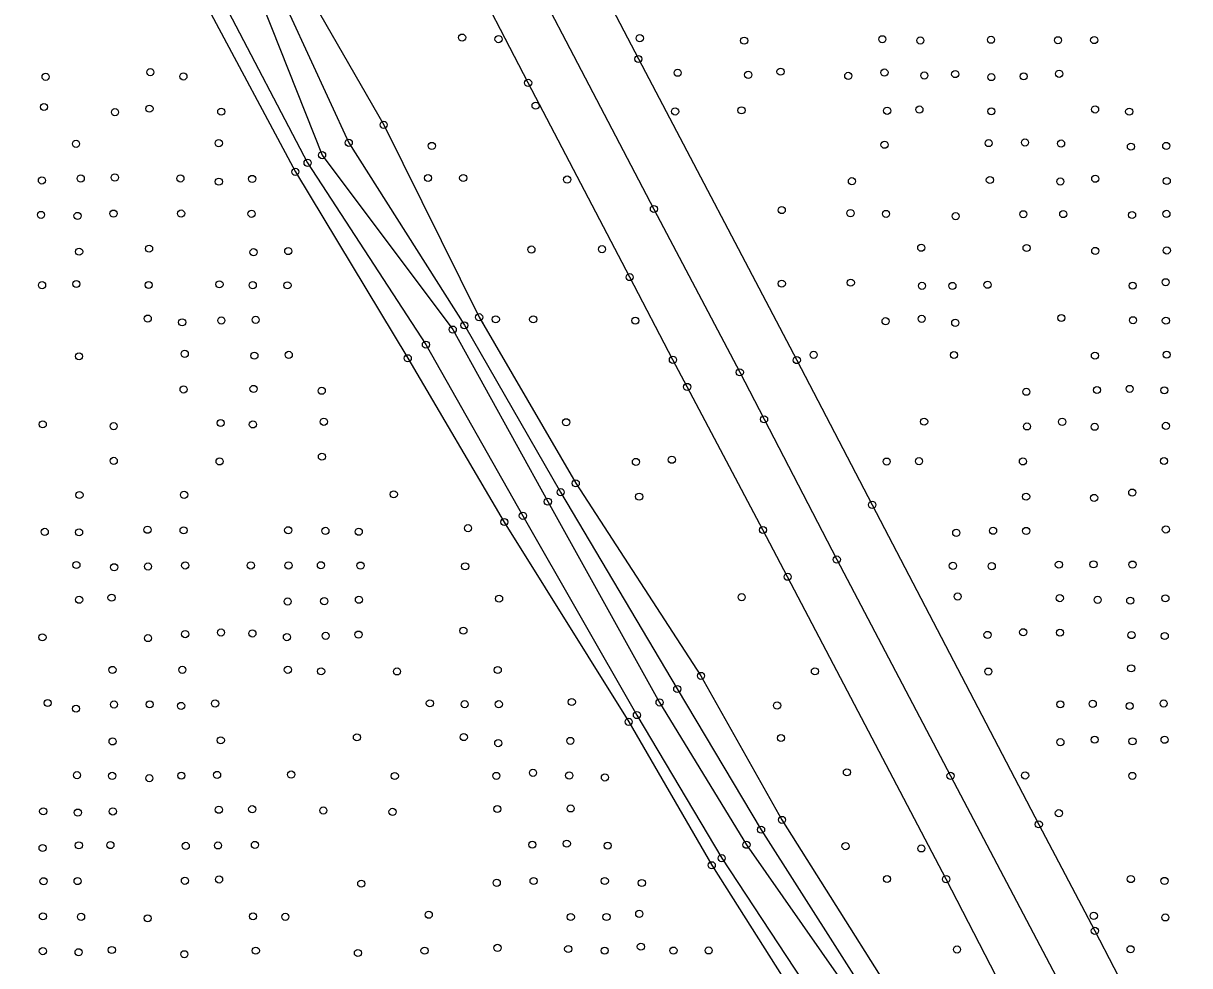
# Model space of a CAD drawing. Extents: x 20503438 to 20508873, y 7964251 to 7984667.
# Drawn here: x 20506052.3 to 20506379.6, y 7970031.1 to 7970295.7 of the extents above; entities that cross this region are included whole.
import ezdxf

# ---------------------------------------------------------------- set-up
doc = ezdxf.new("R2010")
doc.units = 0
for name, color, linetype in [('SurBreakLine', 7, 'Continuous'), ('SurConcreteSlab', 7, 'Continuous'), ('SurDrainageArrowDown', 7, 'Continuous'), ('SurEdgeRoadPaved', 7, 'Continuous'), ('SurEdgeShoulderPaved', 7, 'Continuous'), ('SurSurveyPoints', 7, 'Continuous'), ('SurTopOfWater', 7, 'Continuous')]:
    doc.layers.add(name, color=color, linetype=linetype)

msp = doc.modelspace()

# ---------------------------------------------------------------- linework, layer by layer
at = {"layer": 'SurBreakLine'}
for points in [[(20506002.96, 7970465.21), (20506010.95, 7970464.45), (20506019.15, 7970463.07), (20506027.69, 7970460.54), (20506040.26, 7970453.07), (20506044.1, 7970441.21), (20506055.37, 7970424.69), (20506067.63, 7970400.85), (20506090.73, 7970364.86), (20506121.5, 7970310.22), (20506143.59, 7970262.18), (20506176.03, 7970210.91), (20506203.05, 7970164.06), (20506235.78, 7970108.78), (20506259.31, 7970069.25), (20506303.96, 7969999.09)], [(20506047.52, 7970460.92), (20506053.76, 7970448.87), (20506061.77, 7970427.42), (20506076.61, 7970406.53), (20506097.66, 7970367.83), (20506127.24, 7970312.78), (20506153.39, 7970267.23), (20506180.18, 7970213.19), (20506207.29, 7970166.54), (20506242.44, 7970112.44), (20506265.17, 7970071.99), (20506309.01, 7970002.39)], [(20506044.77, 7970421.97), (20506053.42, 7970390.9), (20506073.94, 7970357.48), (20506104.26, 7970299.75), (20506128.6, 7970254.01), (20506160.14, 7970201.66), (20506187.25, 7970155.66), (20506222.15, 7970099.56), (20506245.46, 7970059.26), (20506289.42, 7969989.86)], [(20506055.68, 7970391.77), (20506077.75, 7970359.75), (20506108.69, 7970301.09), (20506132.04, 7970256.55), (20506165.25, 7970205.48), (20506192.45, 7970157.41), (20506224.46, 7970101.44), (20506248.25, 7970061.27), (20506293.41, 7969992.66), (20506326.25, 7969942.44), (20506365.51, 7969880.7), (20506394.3, 7969832.14), (20506425.75, 7969780.09), (20506430.79, 7969767.57), (20506440.81, 7969740.77), (20506460.31, 7969704.46), (20506476.26, 7969661.89), (20506493.48, 7969607.85), (20506507.96, 7969563.39)]]:
    msp.add_lwpolyline(points, dxfattribs=at)
at = {"layer": 'SurConcreteSlab'}
msp.add_lwpolyline([(20506084.68, 7970521.09), (20506103.82, 7970483.83), (20506107.89, 7970475.92), (20506139.07, 7970415.21), (20506175.62, 7970346.21), (20506229.23, 7970243.57), (20506253.33, 7970197.71), (20506260.15, 7970184.51), (20506280.56, 7970145.13), (20506312.48, 7970084.37), (20506343.03, 7970026.25)], dxfattribs=at)
at = {"layer": 'SurDrainageArrowDown'}
msp.add_lwpolyline([(20506025.08, 7970457.4), (20506035.95, 7970448.96), (20506041.86, 7970439.61), (20506051.09, 7970423.37), (20506062.05, 7970398.08), (20506083.83, 7970361.77), (20506117.02, 7970306.88), (20506136.1, 7970258.71), (20506172.77, 7970209.71), (20506199.46, 7970161.39), (20506230.82, 7970104.99), (20506255.2, 7970065.03), (20506302.09, 7969997.91), (20506332.16, 7969947.08), (20506370.3, 7969883.15), (20506398.2, 7969834.55), (20506432.94, 7969784.54)], dxfattribs=at)
at = {"layer": 'SurEdgeRoadPaved'}
msp.add_lwpolyline([(20506190.61, 7970351.51), (20506224.86, 7970285.72), (20506269.33, 7970201.15), (20506290.49, 7970160.49), (20506337.25, 7970070.75), (20506352.99, 7970040.84), (20506374.32, 7969999.65)], dxfattribs=at)
at = {"layer": 'SurEdgeShoulderPaved'}
msp.add_lwpolyline([(20506325.25, 7970028.14), (20506311.25, 7970055.36), (20506266.76, 7970140.3), (20506259.84, 7970153.43), (20506238.56, 7970193.61), (20506234.56, 7970201.22), (20506222.43, 7970224.46), (20506193.93, 7970279.01), (20506175.88, 7970313.97)], dxfattribs=at)
at = {"layer": 'SurSurveyPoints'}
for centre in [(20506175.41, 7970291.72), (20506185.62, 7970291.29), (20506225.27, 7970291.56), (20506254.56, 7970290.87), (20506293.34, 7970291.25), (20506304.01, 7970290.92), (20506323.84, 7970291.12), (20506342.63, 7970290.97), (20506352.8, 7970291.02), (20506224.86, 7970285.72), (20506058.51, 7970280.71), (20506087.91, 7970282.02), (20506097.19, 7970280.81), (20506235.9, 7970281.85), (20506255.7, 7970281.26), (20506264.77, 7970282.14), (20506283.78, 7970280.97), (20506293.94, 7970281.91), (20506305.13, 7970281.07), (20506313.79, 7970281.48), (20506323.92, 7970280.63), (20506333.01, 7970280.83), (20506342.97, 7970281.55), (20506193.93, 7970279.01), (20506058.05, 7970272.23), (20506077.97, 7970270.78), (20506087.66, 7970271.76), (20506107.8, 7970270.91), (20506196.03, 7970272.6), (20506235.19, 7970270.97), (20506253.81, 7970271.28), (20506294.69, 7970271.16), (20506303.74, 7970271.52), (20506323.93, 7970271.02), (20506353.05, 7970271.54), (20506362.62, 7970270.93), (20506153.39, 7970267.23), (20506067.04, 7970261.88), (20506107.11, 7970262.07), (20506143.59, 7970262.18), (20506166.9, 7970261.3), (20506293.96, 7970261.63), (20506323.19, 7970262.09), (20506333.37, 7970262.26), (20506343.5, 7970261.96), (20506363.1, 7970261.1), (20506373.02, 7970261.29), (20506136.1, 7970258.71), (20506128.6, 7970254.01), (20506132.04, 7970256.55), (20506057.47, 7970251.59), (20506068.37, 7970252.15), (20506077.94, 7970252.43), (20506096.34, 7970252.16), (20506107.13, 7970251.25), (20506116.48, 7970252.03), (20506165.84, 7970252.3), (20506175.71, 7970252.29), (20506204.89, 7970251.86), (20506284.81, 7970251.39), (20506323.52, 7970251.72), (20506343.3, 7970251.29), (20506353.1, 7970252.07), (20506373.16, 7970251.43), (20506229.23, 7970243.57), (20506057.22, 7970241.91), (20506067.47, 7970241.63), (20506077.56, 7970242.29), (20506096.54, 7970242.3), (20506116.3, 7970242.23), (20506265.11, 7970243.28), (20506284.4, 7970242.41), (20506294.37, 7970242.2), (20506313.93, 7970241.56), (20506332.91, 7970242.1), (20506344.12, 7970242.16), (20506363.43, 7970241.89), (20506373.07, 7970242.21), (20506067.91, 7970231.59), (20506087.55, 7970232.45), (20506116.87, 7970231.44), (20506126.61, 7970231.76), (20506194.85, 7970232.2), (20506214.67, 7970232.29), (20506304.26, 7970232.7), (20506333.83, 7970232.63), (20506353.1, 7970231.8), (20506373.17, 7970231.93), (20506222.43, 7970224.46), (20506057.52, 7970222.19), (20506067.12, 7970222.52), (20506087.44, 7970222.24), (20506107.3, 7970222.43), (20506116.64, 7970222.19), (20506126.39, 7970222.15), (20506265.12, 7970222.62), (20506284.49, 7970222.89), (20506304.47, 7970221.99), (20506313.01, 7970221.98), (20506322.87, 7970222.3), (20506363.61, 7970222.06), (20506372.87, 7970223.01), (20506087.18, 7970212.8), (20506096.83, 7970211.76), (20506107.84, 7970212.26), (20506117.45, 7970212.46), (20506176.03, 7970210.91), (20506180.18, 7970213.19), (20506184.85, 7970212.6), (20506195.35, 7970212.58), (20506224.01, 7970212.22), (20506294.25, 7970212.06), (20506304.39, 7970212.72), (20506313.81, 7970211.61), (20506343.57, 7970212.98), (20506363.7, 7970212.34), (20506372.91, 7970212.21), (20506172.77, 7970209.71), (20506165.25, 7970205.48), (20506067.88, 7970202.21), (20506097.56, 7970202.9), (20506117.11, 7970202.38), (20506126.74, 7970202.61), (20506160.14, 7970201.66), (20506234.56, 7970201.22), (20506269.33, 7970201.15), (20506274.07, 7970202.62), (20506313.44, 7970202.57), (20506353.01, 7970202.4), (20506373.13, 7970202.66), (20506253.33, 7970197.71), (20506097.23, 7970192.9), (20506116.86, 7970193.05), (20506136, 7970192.53), (20506238.56, 7970193.61), (20506333.76, 7970192.26), (20506353.58, 7970192.73), (20506362.76, 7970193.05), (20506372.49, 7970192.66), (20506057.71, 7970183.11), (20506077.61, 7970182.58), (20506107.63, 7970183.47), (20506116.68, 7970183.08), (20506136.59, 7970183.81), (20506204.61, 7970183.69), (20506260.15, 7970184.51), (20506305.07, 7970183.85), (20506333.94, 7970182.52), (20506343.81, 7970183.8), (20506352.93, 7970182.43), (20506372.93, 7970182.67), (20506077.63, 7970172.84), (20506107.34, 7970172.69), (20506136.06, 7970174.01), (20506224.18, 7970172.54), (20506234.26, 7970173.15), (20506294.56, 7970172.64), (20506303.64, 7970172.74), (20506332.79, 7970172.68), (20506372.39, 7970172.8), (20506207.29, 7970166.54), (20506068.01, 7970163.25), (20506097.38, 7970163.3), (20506156.23, 7970163.45), (20506203.05, 7970164.06), (20506225.09, 7970162.8), (20506333.69, 7970162.78), (20506352.78, 7970162.43), (20506363.48, 7970163.93), (20506199.46, 7970161.39), (20506290.49, 7970160.49), (20506187.25, 7970155.66), (20506192.45, 7970157.41), (20506058.27, 7970152.9), (20506067.9, 7970152.78), (20506087.1, 7970153.49), (20506097.23, 7970153.34), (20506126.6, 7970153.35), (20506137.03, 7970153.18), (20506146.39, 7970152.93), (20506177.06, 7970153.95), (20506259.84, 7970153.43), (20506314.08, 7970152.63), (20506324.42, 7970153.21), (20506333.71, 7970153.16), (20506372.91, 7970153.57), (20506067.16, 7970143.58), (20506077.75, 7970142.96), (20506087.25, 7970143.18), (20506097.69, 7970143.46), (20506116.11, 7970143.46), (20506126.68, 7970143.46), (20506135.78, 7970143.52), (20506146.88, 7970143.43), (20506176.26, 7970143.23), (20506280.56, 7970145.13), (20506313.14, 7970143.36), (20506324.05, 7970143.27), (20506342.89, 7970143.69), (20506352.6, 7970143.78), (20506363.55, 7970143.71), (20506266.76, 7970140.3), (20506067.91, 7970133.83), (20506077.01, 7970134.41), (20506126.45, 7970133.35), (20506136.7, 7970133.44), (20506146.44, 7970133.84), (20506185.78, 7970134.14), (20506253.85, 7970134.56), (20506314.48, 7970134.74), (20506343.14, 7970134.29), (20506353.77, 7970133.81), (20506362.92, 7970133.57), (20506372.79, 7970134.24), (20506057.62, 7970123.29), (20506087.24, 7970123.07), (20506097.68, 7970124.18), (20506107.74, 7970124.62), (20506116.55, 7970124.36), (20506126.24, 7970123.33), (20506137.12, 7970123.69), (20506146.32, 7970124.05), (20506175.77, 7970125.14), (20506322.87, 7970123.96), (20506332.88, 7970124.7), (20506343.2, 7970124.58), (20506363.27, 7970123.91), (20506372.6, 7970123.64), (20506077.27, 7970114.12), (20506096.88, 7970114.14), (20506126.5, 7970114.16), (20506135.83, 7970113.74), (20506157.13, 7970113.7), (20506185.4, 7970114.09), (20506274.42, 7970113.73), (20506323.1, 7970113.65), (20506363.17, 7970114.57), (20506242.44, 7970112.44), (20506235.78, 7970108.78), (20506059.1, 7970104.82), (20506067.04, 7970103.24), (20506077.71, 7970104.43), (20506087.71, 7970104.46), (20506096.54, 7970104.01), (20506106.08, 7970104.69), (20506166.35, 7970104.75), (20506176.11, 7970104.52), (20506185.7, 7970104.49), (20506206.18, 7970105.11), (20506230.82, 7970104.99), (20506263.81, 7970104.13), (20506343.29, 7970104.45), (20506352.39, 7970104.6), (20506362.75, 7970103.98), (20506372.3, 7970104.7), (20506222.15, 7970099.56), (20506224.46, 7970101.44), (20506077.31, 7970094.04), (20506107.67, 7970094.35), (20506145.88, 7970095.18), (20506175.87, 7970095.27), (20506185.54, 7970093.56), (20506205.77, 7970094.19), (20506264.89, 7970095), (20506343.31, 7970093.82), (20506352.94, 7970094.53), (20506363.55, 7970094.08), (20506372.55, 7970094.51), (20506067.33, 7970084.58), (20506077.19, 7970084.37), (20506087.62, 7970083.73), (20506096.6, 7970084.43), (20506106.63, 7970084.64), (20506127.42, 7970084.74), (20506156.51, 7970084.32), (20506185.02, 7970084.36), (20506195.29, 7970085.22), (20506205.46, 7970084.47), (20506215.48, 7970083.92), (20506283.4, 7970085.37), (20506312.48, 7970084.37), (20506333.42, 7970084.48), (20506363.5, 7970084.36), (20506057.84, 7970074.41), (20506067.55, 7970074.06), (20506077.37, 7970074.37), (20506107.13, 7970074.86), (20506116.49, 7970075.01), (20506136.44, 7970074.65), (20506155.88, 7970074.26), (20506185.29, 7970075.05), (20506205.86, 7970075.23), (20506342.88, 7970073.88), (20506265.17, 7970071.99), (20506337.25, 7970070.75), (20506259.31, 7970069.25), (20506057.66, 7970064.11), (20506067.83, 7970064.87), (20506076.69, 7970064.93), (20506097.84, 7970064.71), (20506106.88, 7970064.83), (20506117.25, 7970064.98), (20506195.12, 7970065.04), (20506204.78, 7970065.34), (20506216.25, 7970064.77), (20506255.2, 7970065.03), (20506283.01, 7970064.63), (20506304.28, 7970063.99), (20506248.25, 7970061.27), (20506245.46, 7970059.26), (20506057.93, 7970054.77), (20506067.48, 7970054.82), (20506097.61, 7970054.9), (20506107.19, 7970055.27), (20506147.09, 7970054.09), (20506185.12, 7970054.33), (20506195.46, 7970054.85), (20506215.44, 7970054.85), (20506225.84, 7970054.28), (20506294.66, 7970055.39), (20506311.25, 7970055.36), (20506363.08, 7970055.38), (20506372.53, 7970054.86), (20506057.76, 7970044.93), (20506068.46, 7970044.78), (20506087.14, 7970044.36), (20506116.72, 7970044.93), (20506125.79, 7970044.77), (20506166.04, 7970045.36), (20506205.9, 7970044.73), (20506215.92, 7970044.72), (20506225.12, 7970045.62), (20506352.68, 7970045.06), (20506372.76, 7970044.62), (20506352.99, 7970040.84), (20506057.74, 7970035.15), (20506067.76, 7970034.83), (20506077.1, 7970035.47), (20506097.43, 7970034.27), (20506117.5, 7970035.27), (20506146.16, 7970034.63), (20506164.86, 7970035.26), (20506185.33, 7970036.06), (20506205.18, 7970035.73), (20506215.41, 7970035.28), (20506225.57, 7970036.39), (20506234.72, 7970035.3), (20506244.61, 7970035.35), (20506314.3, 7970035.6), (20506363.01, 7970035.67)]:
    msp.add_circle(centre, 1, dxfattribs=at)
at = {"layer": 'SurTopOfWater'}
for points in [[(20506181.35, 7970211.49), (20506181.39, 7970211.49), (20506181.39, 7970211.53), (20506181.35, 7970211.53)], [(20506181.37, 7970211.54), (20506181.37, 7970211.54), (20506181.37, 7970211.5), (20506181.37, 7970211.5)], [(20506181.37, 7970211.54), (20506181.37, 7970211.54), (20506181.37, 7970211.52), (20506181.37, 7970211.52)], [(20506181.37, 7970211.52), (20506181.37, 7970211.52), (20506181.37, 7970211.51), (20506181.37, 7970211.51)], [(20506181.37, 7970211.51), (20506181.37, 7970211.51), (20506181.37, 7970211.5), (20506181.37, 7970211.5)], [(20506268.54, 7970066.73), (20506268.58, 7970066.73), (20506268.58, 7970066.77), (20506268.54, 7970066.77)], [(20506268.56, 7970066.78), (20506268.56, 7970066.78), (20506268.56, 7970066.74), (20506268.56, 7970066.74)], [(20506268.56, 7970066.78), (20506268.56, 7970066.78), (20506268.56, 7970066.76), (20506268.56, 7970066.76)], [(20506268.56, 7970066.76), (20506268.56, 7970066.76), (20506268.56, 7970066.75), (20506268.56, 7970066.75)], [(20506268.56, 7970066.75), (20506268.56, 7970066.75), (20506268.56, 7970066.74), (20506268.56, 7970066.74)]]:
    msp.add_lwpolyline(points, close=True, dxfattribs=at)
for centre in [(20506181.36, 7970211.51), (20506181.37, 7970211.51), (20506181.38, 7970211.51), (20506268.55, 7970066.75), (20506268.56, 7970066.75), (20506268.57, 7970066.75)]:
    msp.add_arc(centre, 0.00586, 186.3566, 5.6839, dxfattribs=at)

doc.saveas('drawing.dxf')
